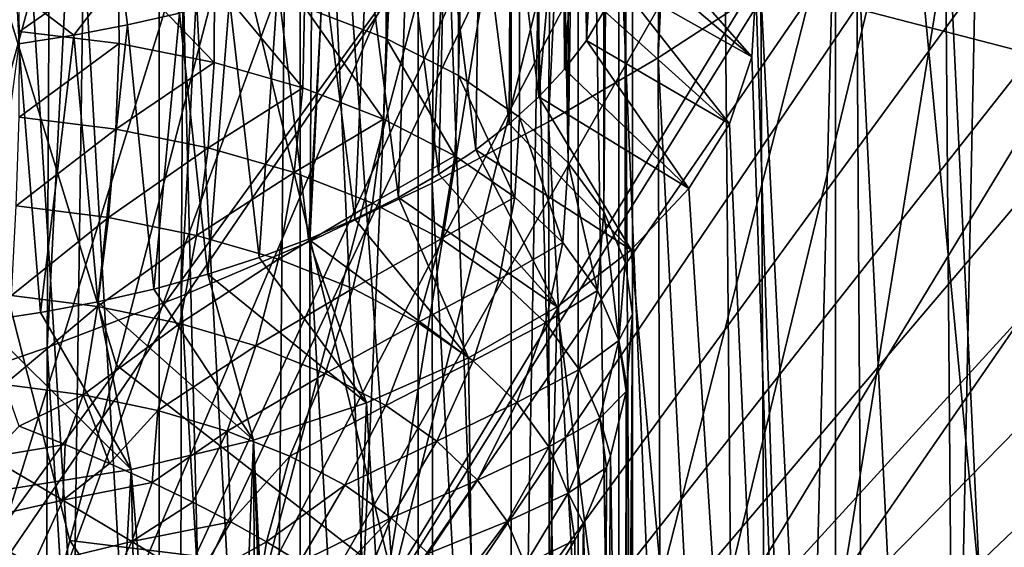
# Model space of a CAD drawing. Header units: metres. Extents: x -109 to 109, y -78 to 121.
# Tile 817 of 1056: x 7.53 to 11.5, y -10.33 to -8.2. Entities that reach past the tile are written whole.
import ezdxf

# ---------------------------------------------------------------- set-up
doc = ezdxf.new("R2010")
doc.units = ezdxf.units.M
doc.layers.add('solid_508554_SW0001', color=7, linetype='CONTINUOUS')

msp = doc.modelspace()

# ---------------------------------------------------------------- linework, layer by layer
at = {"layer": 'solid_508554_SW0001'}
for points in [[(7.105421, 9.139865, -30.369289), (7.701826, -7.646026, -59.443306), (6.703133, -11.294334, -65.76236)], [(6.423145, -19.82156, 39.123894), (8.487958, -20.147076, 38.560081), (7.048951, 4.990737, 25.77706)], [(8.487958, -20.147076, 38.560081), (7.88396, 4.258576, 25.879211), (7.048951, 4.990737, 25.77706)], [(8.487958, -20.147076, 38.560081), (8.700568, 3.531929, 25.949848), (7.88396, 4.258576, 25.879211)], [(10.662516, 3.5998, -27.774361), (10.517192, -8.087629, -20.319765), (10.102932, -8.357568, -20.787312)], [(10.230803, 3.335073, -28.232882), (10.662516, 3.5998, -27.774361), (10.102932, -8.357568, -20.787312)], [(8.487958, -20.147076, 38.560081), (9.499503, 2.811024, 25.989603), (8.700568, 3.531929, 25.949848)], [(10.230803, 3.335073, -28.232882), (10.102932, -8.357568, -20.787312), (9.660861, -8.616367, -21.235565)], [(9.772826, 3.081619, -28.671877), (10.230803, 3.335073, -28.232882), (9.660861, -8.616367, -21.235565)], [(9.772826, 3.081619, -28.671877), (9.660861, -8.616367, -21.235565), (9.192418, -8.863185, -21.663067)], [(9.289764, 2.840088, -29.090221), (9.772826, 3.081619, -28.671877), (9.192418, -8.863185, -21.663067)], [(9.289764, 2.840088, -29.090221), (9.192418, -8.863185, -21.663067), (8.698686, -9.097452, -22.06883)], [(8.782855, 2.6111, -29.486839), (9.289764, 2.840088, -29.090221), (8.698686, -9.097452, -22.06883)], [(8.487958, -20.147076, 38.560081), (10.488172, -20.561333, 37.842564), (9.499503, 2.811024, 25.989603)], [(10.488172, -20.561333, 37.842564), (10.281194, 2.096283, 25.998947), (9.499503, 2.811024, 25.989603)], [(8.782855, 2.6111, -29.486839), (8.698686, -9.097452, -22.06883), (8.181185, -9.318447, -22.451603)], [(8.253401, 2.395243, -29.860714), (8.782855, 2.6111, -29.486839), (8.181185, -9.318447, -22.451603)], [(9.007405, -8.280472, 0.142472), (8.677587, -8.153314, 0.366606), (9.007409, 2.531567, -6.099866)], [(9.007405, -8.280472, 0.142472), (9.007409, 2.531567, -6.099866), (9.298141, 2.37959, -6.359762)], [(8.253401, 2.395243, -29.860714), (8.181185, -9.318447, -22.451603), (7.641208, -9.525617, -22.810432)], [(7.70276, 2.193072, -30.210884), (8.253401, 2.395243, -29.860714), (7.641208, -9.525617, -22.810432)], [(9.298141, -8.429561, -0.119095), (9.007405, -8.280472, 0.142472), (9.298141, 2.37959, -6.359762)], [(9.298141, -8.429561, -0.119095), (9.298141, 2.37959, -6.359762), (9.544158, 2.209029, -6.652291)], [(7.70276, 2.193072, -30.210884), (7.641208, -9.525617, -22.810432), (7.08031, -9.718364, -23.144279)], [(7.132347, 2.005105, -30.536453), (7.70276, 2.193072, -30.210884), (7.08031, -9.718364, -23.144279)], [(9.544153, -8.59761, -0.413066), (9.298141, -8.429561, -0.119095), (9.544158, 2.209029, -6.652291)], [(9.740641, -8.781402, -0.733666), (9.544153, -8.59761, -0.413066), (9.544158, 2.209029, -6.652291)], [(9.740641, -8.781402, -0.733666), (9.544158, 2.209029, -6.652291), (9.740651, 2.023259, -6.971766)], [(10.488172, -20.561333, 37.842564), (11.044369, 1.390028, 25.978125), (10.281194, 2.096283, 25.998947)], [(9.740641, -8.781402, -0.733666), (9.740651, 2.023259, -6.971766), (9.883785, 1.825907, -7.31193)], [(9.883788, -8.977324, -1.07469), (9.740641, -8.781402, -0.733666), (9.883785, 1.825907, -7.31193)], [(9.883788, -8.977324, -1.07469), (9.883785, 1.825907, -7.31193), (9.9708, 1.620785, -7.666199)], [(9.970804, -9.181581, -1.429481), (9.883788, -8.977324, -1.07469), (9.9708, 1.620785, -7.666199)], [(9.970804, -9.181581, -1.429481), (9.9708, 1.620785, -7.666199), (10, 1.411866, -8.027718)], [(9.970804, -9.181581, -1.429481), (10, 1.411866, -8.027718), (10, -9.390191, -1.791147)], [(10, 1.411866, -8.027718), (10, -2.464997, -14.74264), (10, -13.267054, -8.50607)], [(10, -9.390191, -1.791147), (10, 1.411866, -8.027718), (10, -13.267054, -8.50607)], [(10.488172, -20.561333, 37.842564), (12.408564, -21.06118, 36.976807), (11.044369, 1.390028, 25.978125)], [(12.408564, -21.06118, 36.976807), (11.785768, 0.696058, 25.927927), (11.044369, 1.390028, 25.978125)], [(5.75, -1.179039, -37.981754), (5.75, -14.267006, -31.022758), (23.401785, -14.267006, -31.022758)], [(11.492039, -1.179039, -37.981754), (5.75, -1.179039, -37.981754), (23.401785, -14.267006, -31.022758)], [(12.079011, -1.191464, -37.975147), (11.492039, -1.179039, -37.981754), (23.401785, -14.267006, -31.022758)], [(10, -13.267054, -8.50607), (10, -2.464997, -14.74264), (9.945184, -2.986562, -15.648891)], [(7.920087, -9.595634, -56.420124), (8.3873, -7.798312, -53.307072), (5.75, -2.524144, -44.171944)], [(7.732447, -10.302556, -57.64455), (7.920087, -9.595634, -56.420124), (5.75, -2.524144, -44.171944)], [(7.405207, -11.518138, -59.75), (7.732447, -10.302556, -57.64455), (5.75, -2.524144, -44.171944)], [(9.945185, -13.791106, -9.41088), (9.945184, -2.986562, -15.648891), (9.781352, -3.499888, -16.546579)], [(9.945185, -13.791106, -9.41088), (10, -13.267054, -8.50607), (9.945184, -2.986562, -15.648891)], [(9.659669, -3.196356, -41.475849), (5.75, -15.767006, -33.620834), (5.75, -3.196356, -41.475849)], [(9.659669, -3.196356, -41.475849), (10.359494, -3.21484, -41.464298), (5.75, -15.767006, -33.620834)], [(10.359494, -3.21484, -41.464298), (11.057202, -3.269924, -41.429878), (5.75, -15.767006, -33.620834)], [(11.057202, -3.269924, -41.429878), (11.480465, -3.321346, -41.397747), (5.75, -15.767006, -33.620834)], [(11.480465, -3.321346, -41.397747), (11.621875, -3.341582, -41.385101), (5.75, -15.767006, -33.620834)], [(11.621875, -3.341582, -41.385101), (12.181594, -3.436978, -41.325493), (5.75, -15.767006, -33.620834)], [(12.181594, -3.436978, -41.325493), (12.733762, -3.555581, -41.251381), (5.75, -15.767006, -33.620834)], [(9.781353, -14.311862, -10.304278), (9.781352, -3.499888, -16.546579), (9.510423, -3.999196, -17.425598)], [(9.781353, -14.311862, -10.304278), (9.945185, -13.791106, -9.41088), (9.781352, -3.499888, -16.546579)], [(12.733762, -3.555581, -41.251381), (13.2759, -3.696718, -41.163189), (5.75, -15.767006, -33.620834)], [(13.2759, -3.696718, -41.163189), (13.807391, -3.860099, -41.061096), (5.75, -15.767006, -33.620834)], [(13.807391, -3.860099, -41.061096), (14.328628, -4.045819, -40.945045), (5.75, -15.767006, -33.620834)], [(9.510425, -14.823461, -11.176201), (9.510423, -3.999196, -17.425598), (9.135475, -4.479047, -18.276363)], [(9.510425, -14.823461, -11.176201), (9.781353, -14.311862, -10.304278), (9.510423, -3.999196, -17.425598)], [(14.328628, -4.045819, -40.945045), (14.839646, -4.253956, -40.814987), (5.75, -15.767006, -33.620834)], [(14.839646, -4.253956, -40.814987), (15.339787, -4.484349, -40.671021), (5.75, -15.767006, -33.620834)], [(10.496992, -8.080829, 12.003595), (10.81778, -18.136295, -5.412986), (10.81778, -4.380364, 18.412987)], [(10.81778, -4.380364, 18.412987), (10.81778, -18.136295, -5.412986), (12.076401, -17.590994, -4.468494)], [(10.81778, -4.380364, 18.412987), (12.076401, -17.590994, -4.468494), (12.076401, -4.925667, 17.468494)], [(15.339787, -4.484349, -40.671021), (15.827065, -4.736159, -40.513672), (5.75, -15.767006, -33.620834)], [(9.135477, -15.320321, -12.017148), (9.135475, -4.479047, -18.276363), (8.660723, -4.934213, -19.089603)], [(9.135477, -15.320321, -12.017148), (9.510425, -14.823461, -11.176201), (9.135475, -4.479047, -18.276363)], [(13.142879, -4.461488, -52.720451), (12.196505, -8.495215, -59.681755), (10.715122, -8.109167, -59.694595)], [(15.827065, -4.736159, -40.513672), (16.298344, -5.007792, -40.343937), (5.75, -15.767006, -33.620834)], [(8.660724, -15.797026, -12.817954), (8.660723, -4.934213, -19.089603), (8.091475, -5.359737, -19.856447)], [(8.660724, -15.797026, -12.817954), (9.135477, -15.320321, -12.017148), (8.660723, -4.934213, -19.089603)], [(16.298344, -5.007792, -40.343937), (16.7512, -5.297716, -40.162773), (5.75, -15.767006, -33.620834)], [(16.7512, -5.297716, -40.162773), (17.184731, -5.605155, -39.970665), (5.75, -15.767006, -33.620834)], [(8.091476, -16.248369, -13.56989), (8.091475, -5.359737, -19.856447), (7.433901, -5.751083, -20.568727)], [(8.091476, -16.248369, -13.56989), (8.660724, -15.797026, -12.817954), (8.091475, -5.359737, -19.856447)], [(17.184731, -5.605155, -39.970665), (17.992445, -6.271349, -39.554379), (5.75, -15.767006, -33.620834)], [(7.433904, -16.669548, -14.264944), (8.091476, -16.248369, -13.56989), (7.433901, -5.751083, -20.568727)], [(5.913664, -5.877412, 28.135874), (7.810618, -6.185591, 27.602091), (5.7801, -18.569515, 34.904865)], [(7.810618, -6.185591, 27.602091), (7.634212, -18.870733, 34.383137), (5.7801, -18.569515, 34.904865)], [(7.810618, -6.185591, 27.602091), (9.644688, -6.57755, 26.923199), (7.634212, -18.870733, 34.383137)], [(17.992445, -6.271349, -39.554379), (18.366848, -6.630276, -39.330097), (5.75, -15.767006, -33.620834)], [(9.034417, -10.46291, -57.795441), (8.743739, -6.384935, -50.859032), (8.3873, -7.798312, -53.307072)], [(9.034417, -10.46291, -57.795441), (10.02004, -6.516662, -50.963482), (8.743739, -6.384935, -50.859032)], [(9.034417, -10.46291, -57.795441), (11.285318, -6.751131, -51.001472), (10.02004, -6.516662, -50.963482)], [(9.644688, -6.57755, 26.923199), (9.42686, -19.253841, 33.719578), (7.634212, -18.870733, 34.383137)], [(9.644688, -6.57755, 26.923199), (11.401104, -7.050135, 26.104658), (9.42686, -19.253841, 33.719578)], [(18.366848, -6.630276, -39.330097), (18.720562, -7.005466, -39.095654), (5.75, -15.767006, -33.620834)], [(9.034417, -10.46291, -57.795441), (10.330504, -10.708433, -57.843227), (11.285318, -6.751131, -51.001472)], [(10.330504, -10.708433, -57.843227), (12.528066, -7.085795, -50.973091), (11.285318, -6.751131, -51.001472)], [(18.720562, -7.005466, -39.095654), (19.051762, -7.39502, -38.852234), (5.75, -15.767006, -33.620834)], [(11.401104, -7.050135, 26.104658), (11.143609, -19.715752, 32.919525), (9.42686, -19.253841, 33.719578)], [(11.401104, -7.050135, 26.104658), (13.065724, -7.599538, 25.153065), (11.143609, -19.715752, 32.919525)], [(10.330504, -10.708433, -57.843227), (11.603696, -11.055997, -57.821747), (12.528066, -7.085795, -50.973091)], [(9.814279, -8.287801, 10.645103), (9.874725, -7.1974, 10.242975), (9.805149, -7.299491, 10.043849)], [(9.814279, -8.287801, 10.645103), (9.885612, -8.169059, 10.850771), (9.874725, -7.1974, 10.242975)], [(11.676735, -16.306805, -14.234818), (11.2583, -7.517032, -19.331461), (11.583113, -7.217917, -18.813379)], [(9.726499, -8.403495, 10.444715), (9.805149, -7.299491, 10.043849), (9.720619, -7.399411, 9.848955)], [(9.726499, -8.403495, 10.444715), (9.814279, -8.287801, 10.645103), (9.805149, -7.299491, 10.043849)], [(19.051762, -7.39502, -38.852234), (19.3589, -7.797014, -38.60104), (5.75, -15.767006, -33.620834)], [(9.622635, -8.515751, 10.250281), (9.720619, -7.399411, 9.848955), (9.621648, -7.496509, 9.659574)], [(9.622635, -8.515751, 10.250281), (9.726499, -8.403495, 10.444715), (9.720619, -7.399411, 9.848955)], [(9.622635, -8.515751, 10.250281), (9.621648, -7.496509, 9.659574), (9.508826, -7.59024, 9.476759)], [(11.333485, -16.598354, -14.739796), (10.90275, -7.807134, -19.833933), (11.2583, -7.517032, -19.331461)], [(11.676735, -16.306805, -14.234818), (11.333485, -16.598354, -14.739796), (11.2583, -7.517032, -19.331461)], [(9.50295, -8.624245, 10.062366), (9.508826, -7.59024, 9.476759), (9.382667, -7.680225, 9.30124)], [(9.50295, -8.624245, 10.062366), (9.622635, -8.515751, 10.250281), (9.508826, -7.59024, 9.476759)], [(13.065724, -7.599538, 25.153065), (12.770635, -20.252747, 31.989422), (11.143609, -19.715752, 32.919525)], [(9.210267, -7.834829, -59.631809), (6.703133, -11.294334, -65.76236), (7.701826, -7.646026, -59.443306)], [(9.368152, -8.728274, 9.882181), (9.382667, -7.680225, 9.30124), (9.243589, -7.766183, 9.133577)], [(9.368152, -8.728274, 9.882181), (9.50295, -8.624245, 10.062366), (9.382667, -7.680225, 9.30124)], [(9.219281, -8.827077, 9.71105), (9.243589, -7.766183, 9.133577), (9.092054, -7.847806, 8.97438)], [(9.219281, -8.827077, 9.71105), (9.368152, -8.728274, 9.882181), (9.243589, -7.766183, 9.133577)], [(19.3589, -7.797014, -38.60104), (19.896652, -8.631512, -38.079586), (5.75, -15.767006, -33.620834)], [(9.034417, -10.46291, -57.795441), (8.3873, -7.798312, -53.307072), (7.920087, -9.595634, -56.420124)], [(10.480774, -8.354217, 11.530073), (9.996592, -7.802531, 11.485616), (9.976914, -7.925981, 11.271794)], [(10.496992, -8.080829, 12.003595), (9.996592, -7.802531, 11.485616), (10.480774, -8.354217, 11.530073)], [(10.961142, -16.880836, -15.22907), (10.517192, -8.087629, -20.319765), (10.90275, -7.807134, -19.833933)], [(11.333485, -16.598354, -14.739796), (10.961142, -16.880836, -15.22907), (10.90275, -7.807134, -19.833933)], [(9.210267, -7.834829, -59.631809), (6.602909, -11.652555, -66.38282), (6.703133, -11.294334, -65.76236)], [(9.210267, -7.834829, -59.631809), (8.149921, -11.838249, -66.562546), (6.602909, -11.652555, -66.38282)], [(9.210267, -7.834829, -59.631809), (10.715122, -8.109167, -59.694595), (8.149921, -11.838249, -66.562546)], [(9.056827, -8.920372, 9.549459), (9.092054, -7.847806, 8.97438), (8.928686, -7.924709, 8.824383)], [(9.056827, -8.920372, 9.549459), (9.219281, -8.827077, 9.71105), (9.092054, -7.847806, 8.97438)], [(7.528619, -8.25165, 0.930748), (7.520951, -7.925469, 0.774669), (7.927058, -7.974061, 0.685805)], [(8.881233, -9.007865, 9.397916), (8.928686, -7.924709, 8.824383), (8.754304, -7.996478, 8.684394)], [(8.881233, -9.007865, 9.397916), (9.056827, -8.920372, 9.549459), (8.928686, -7.924709, 8.824383)], [(10.480774, -8.354217, 11.530073), (9.976914, -7.925981, 11.271794), (9.939904, -8.048215, 11.060079)], [(7.528619, -8.25165, 0.930748), (7.927058, -7.974061, 0.685805), (7.930331, -8.300588, 0.841261)], [(8.3138, -8.376976, 0.7045), (7.927058, -7.974061, 0.685805), (8.315125, -8.050487, 0.548883)], [(7.930331, -8.300588, 0.841261), (7.927058, -7.974061, 0.685805), (8.3138, -8.376976, 0.7045)], [(8.693776, -9.088891, 9.257575), (8.754304, -7.996478, 8.684394), (8.569798, -8.062744, 8.555146)], [(8.693776, -9.088891, 9.257575), (8.881233, -9.007865, 9.397916), (8.754304, -7.996478, 8.684394)], [(7.516132, -8.089678, 7.934865), (7.747822, -8.26721, 8.156342), (7.937796, -8.017879, 8.074742)], [(7.937796, -8.017879, 8.074742), (7.747822, -8.26721, 8.156342), (7.964112, -8.225662, 8.237378)], [(7.937796, -8.017879, 8.074742), (7.964112, -8.225662, 8.237378), (8.173828, -8.177587, 8.331146)], [(8.3138, -8.376976, 0.7045), (8.315125, -8.050487, 0.548883), (8.671544, -8.479334, 0.523024)], [(8.671544, -8.479334, 0.523024), (8.315125, -8.050487, 0.548883), (8.677587, -8.153314, 0.366606)], [(10.390333, -8.623442, 11.063761), (9.939904, -8.048215, 11.060079), (9.885612, -8.169059, 10.850771)], [(10.480774, -8.354217, 11.530073), (9.939904, -8.048215, 11.060079), (10.390333, -8.623442, 11.063761)], [(7.516132, -8.089678, 7.934865), (7.52594, -8.302042, 8.088403), (7.747822, -8.26721, 8.156342)], [(8.495673, -9.16296, 9.129283), (8.569798, -8.062744, 8.555146), (8.376022, -8.123201, 8.437226)], [(8.495673, -9.16296, 9.129283), (8.693776, -9.088891, 9.257575), (8.569798, -8.062744, 8.555146)], [(10.560661, -17.153526, -15.701384), (10.102932, -8.357568, -20.787312), (10.517192, -8.087629, -20.319765)], [(10.496992, -8.080829, 12.003595), (10.480774, -8.354217, 11.530073), (10.81778, -18.136295, -5.412986)], [(10.961142, -16.880836, -15.22907), (10.560661, -17.153526, -15.701384), (10.517192, -8.087629, -20.319765)], [(10.715122, -8.109167, -59.694595), (9.690278, -12.123643, -66.634407), (8.149921, -11.838249, -66.562546)], [(8.287504, -9.229877, 9.013378), (8.376022, -8.123201, 8.437226), (8.173828, -8.177587, 8.331146)], [(8.287504, -9.229877, 9.013378), (8.495673, -9.16296, 9.129283), (8.376022, -8.123201, 8.437226)], [(10.715122, -8.109167, -59.694595), (12.196505, -8.495215, -59.681755), (9.690278, -12.123643, -66.634407)], [(8.671544, -8.479334, 0.523024), (8.677587, -8.153314, 0.366606), (8.996798, -8.605619, 0.30052)], [(8.996798, -8.605619, 0.30052), (8.677587, -8.153314, 0.366606), (9.007405, -8.280472, 0.142472)], [(10.390333, -8.623442, 11.063761), (9.885612, -8.169059, 10.850771), (9.814279, -8.287801, 10.645103)], [(8.069982, -9.289377, 8.910322), (8.173828, -8.177587, 8.331146), (7.964112, -8.225662, 8.237378)], [(8.069982, -9.289377, 8.910322), (8.287504, -9.229877, 9.013378), (8.173828, -8.177587, 8.331146)], [(7.528619, -8.25165, 0.930748), (7.930331, -8.300588, 0.841261), (7.527033, -8.597133, 1.039025)], [(7.844829, -9.340976, 8.820951), (7.964112, -8.225662, 8.237378), (7.747822, -8.26721, 8.156342)], [(7.844829, -9.340976, 8.820951), (8.069982, -9.289377, 8.910322), (7.964112, -8.225662, 8.237378)], [(7.613352, -9.384416, 8.745711), (7.747822, -8.26721, 8.156342), (7.52594, -8.302042, 8.088403)], [(7.613352, -9.384416, 8.745711), (7.844829, -9.340976, 8.820951), (7.747822, -8.26721, 8.156342)], [(8.996798, -8.605619, 0.30052), (9.007405, -8.280472, 0.142472), (9.283241, -8.753365, 0.041296)], [(9.283241, -8.753365, 0.041296), (9.007405, -8.280472, 0.142472), (9.298141, -8.429561, -0.119095)], [(10.227039, -8.884482, 10.611625), (9.814279, -8.287801, 10.645103), (9.726499, -8.403495, 10.444715)], [(10.390333, -8.623442, 11.063761), (9.814279, -8.287801, 10.645103), (10.227039, -8.884482, 10.611625)], [(7.375865, -9.419634, 8.684711), (7.613352, -9.384416, 8.745711), (7.52594, -8.302042, 8.088403)], [(7.930331, -8.300588, 0.841261), (7.917374, -8.645512, 0.950507), (7.527033, -8.597133, 1.039025)], [(7.930331, -8.300588, 0.841261), (8.3138, -8.376976, 0.7045), (7.917374, -8.645512, 0.950507)], [(10.133072, -17.415726, -16.155523), (9.660861, -8.616367, -21.235565), (10.102932, -8.357568, -20.787312)], [(10.560661, -17.153526, -15.701384), (10.133072, -17.415726, -16.155523), (10.102932, -8.357568, -20.787312)], [(10.480774, -8.354217, 11.530073), (10.390333, -8.623442, 11.063761), (10.81778, -18.136295, -5.412986)], [(8.3138, -8.376976, 0.7045), (8.289556, -8.720507, 0.816223), (7.917374, -8.645512, 0.950507)], [(8.3138, -8.376976, 0.7045), (8.671544, -8.479334, 0.523024), (8.289556, -8.720507, 0.816223)], [(10.227039, -8.884482, 10.611625), (9.726499, -8.403495, 10.444715), (9.622635, -8.515751, 10.250281)], [(9.283241, -8.753365, 0.041296), (9.298141, -8.429561, -0.119095), (9.525431, -8.919707, -0.249634)], [(9.525431, -8.919707, -0.249634), (9.298141, -8.429561, -0.119095), (9.544153, -8.59761, -0.413066)], [(8.671544, -8.479334, 0.523024), (8.636384, -8.820585, 0.638726), (8.289556, -8.720507, 0.816223)], [(8.671544, -8.479334, 0.523024), (8.996798, -8.605619, 0.30052), (8.636384, -8.820585, 0.638726)], [(9.994531, -9.131505, 10.183769), (9.622635, -8.515751, 10.250281), (9.50295, -8.624245, 10.062366)], [(10.227039, -8.884482, 10.611625), (9.622635, -8.515751, 10.250281), (9.994531, -9.131505, 10.183769)], [(12.196505, -8.495215, -59.681755), (11.206766, -12.522927, -66.627831), (9.690278, -12.123643, -66.634407)], [(12.196505, -8.495215, -59.681755), (13.642312, -8.990166, -59.59317), (11.206766, -12.522927, -66.627831)], [(7.527033, -8.597133, 1.039025), (7.917374, -8.645512, 0.950507), (7.516214, -8.954348, 1.097037)], [(8.996798, -8.605619, 0.30052), (8.95139, -8.943757, 0.421684), (8.636384, -8.820585, 0.638726)], [(8.996798, -8.605619, 0.30052), (9.283241, -8.753365, 0.041296), (8.95139, -8.943757, 0.421684)], [(9.525431, -8.919707, -0.249634), (9.544153, -8.59761, -0.413066), (9.718791, -9.101402, -0.566555)], [(9.718791, -9.101402, -0.566555), (9.544153, -8.59761, -0.413066), (9.740641, -8.781402, -0.733666)], [(19.896652, -8.631512, -38.079586), (20.330898, -9.503421, -37.534756), (5.75, -15.767006, -33.620834)], [(7.917374, -8.645512, 0.950507), (7.888417, -9.001287, 1.011015), (7.516214, -8.954348, 1.097037)], [(7.917374, -8.645512, 0.950507), (8.289556, -8.720507, 0.816223), (7.888417, -9.001287, 1.011015)], [(9.679471, -17.666759, -16.590326), (9.192418, -8.863185, -21.663067), (9.660861, -8.616367, -21.235565)], [(9.994531, -9.131505, 10.183769), (9.50295, -8.624245, 10.062366), (9.368152, -8.728274, 9.882181)], [(10.133072, -17.415726, -16.155523), (9.679471, -17.666759, -16.590326), (9.660861, -8.616367, -21.235565)], [(10.390333, -8.623442, 11.063761), (10.227039, -8.884482, 10.611625), (10.81778, -18.136295, -5.412986)], [(8.289556, -8.720507, 0.816223), (8.242861, -9.073548, 0.881526), (7.888417, -9.001287, 1.011015)], [(8.289556, -8.720507, 0.816223), (8.636384, -8.820585, 0.638726), (8.242861, -9.073548, 0.881526)], [(9.696388, -9.360734, 9.786733), (9.368152, -8.728274, 9.882181), (9.219281, -8.827077, 9.71105)], [(9.994531, -9.131505, 10.183769), (9.368152, -8.728274, 9.882181), (9.696388, -9.360734, 9.786733)], [(9.283241, -8.753365, 0.041296), (9.228555, -9.087582, 0.16931), (8.95139, -8.943757, 0.421684)], [(9.283241, -8.753365, 0.041296), (9.525431, -8.919707, -0.249634), (9.228555, -9.087582, 0.16931)], [(9.718791, -9.101402, -0.566555), (9.740641, -8.781402, -0.733666), (9.859529, -9.29496, -0.903455)], [(9.859529, -9.29496, -0.903455), (9.740641, -8.781402, -0.733666), (9.883788, -8.977324, -1.07469)], [(8.636384, -8.820585, 0.638726), (8.572767, -9.169577, 0.711076), (8.242861, -9.073548, 0.881526)], [(8.636384, -8.820585, 0.638726), (8.95139, -8.943757, 0.421684), (8.572767, -9.169577, 0.711076)], [(9.696388, -9.360734, 9.786733), (9.219281, -8.827077, 9.71105), (9.056827, -8.920372, 9.549459)], [(9.201024, -17.905983, -17.004675), (8.698686, -9.097452, -22.06883), (9.192418, -8.863185, -21.663067)], [(9.679471, -17.666759, -16.590326), (9.201024, -17.905983, -17.004675), (9.192418, -8.863185, -21.663067)], [(10.227039, -8.884482, 10.611625), (9.994531, -9.131505, 10.183769), (10.81778, -18.136295, -5.412986)], [(9.33898, -9.567246, 9.429044), (9.056827, -8.920372, 9.549459), (8.881233, -9.007865, 9.397916)], [(9.696388, -9.360734, 9.786733), (9.056827, -8.920372, 9.549459), (9.33898, -9.567246, 9.429044)], [(9.525431, -8.919707, -0.249634), (9.462711, -9.249275, -0.11352), (9.228555, -9.087582, 0.16931)], [(9.525431, -8.919707, -0.249634), (9.718791, -9.101402, -0.566555), (9.462711, -9.249275, -0.11352)], [(7.516214, -8.954348, 1.097037), (7.888417, -9.001287, 1.011015), (7.496389, -9.315802, 1.103569)], [(8.95139, -8.943757, 0.421684), (8.872073, -9.287466, 0.503247), (8.572767, -9.169577, 0.711076)], [(8.95139, -8.943757, 0.421684), (9.228555, -9.087582, 0.16931), (8.872073, -9.287466, 0.503247)], [(7.888417, -9.001287, 1.011015), (7.844068, -9.360452, 1.021514), (7.496389, -9.315802, 1.103569)], [(7.888417, -9.001287, 1.011015), (8.242861, -9.073548, 0.881526), (7.844068, -9.360452, 1.021514)], [(9.33898, -9.567246, 9.429044), (8.881233, -9.007865, 9.397916), (8.693776, -9.088891, 9.257575)], [(9.859529, -9.29496, -0.903455), (9.883788, -8.977324, -1.07469), (9.945133, -9.496648, -1.253751)], [(9.945133, -9.496648, -1.253751), (9.883788, -8.977324, -1.07469), (9.970804, -9.181581, -1.429481)], [(13.642312, -8.990166, -59.59317), (12.686984, -13.03319, -66.542656), (11.206766, -12.522927, -66.627831)], [(8.242861, -9.073548, 0.881526), (8.174696, -9.428697, 0.899038), (7.844068, -9.360452, 1.021514)], [(8.242861, -9.073548, 0.881526), (8.572767, -9.169577, 0.711076), (8.174696, -9.428697, 0.899038)], [(9.228555, -9.087582, 0.16931), (9.13516, -9.42485, 0.262086), (8.872073, -9.287466, 0.503247)], [(9.228555, -9.087582, 0.16931), (9.462711, -9.249275, -0.11352), (9.13516, -9.42485, 0.262086)], [(8.698957, -18.132782, -17.397505), (8.181185, -9.318447, -22.451603), (8.698686, -9.097452, -22.06883)], [(8.928278, -9.747631, 9.116608), (8.693776, -9.088891, 9.257575), (8.495673, -9.16296, 9.129283)], [(9.33898, -9.567246, 9.429044), (8.693776, -9.088891, 9.257575), (8.928278, -9.747631, 9.116608)], [(9.201024, -17.905983, -17.004675), (8.698957, -18.132782, -17.397505), (8.698686, -9.097452, -22.06883)], [(9.718791, -9.101402, -0.566555), (9.649535, -9.425714, -0.421267), (9.462711, -9.249275, -0.11352)], [(9.718791, -9.101402, -0.566555), (9.859529, -9.29496, -0.903455), (9.649535, -9.425714, -0.421267)], [(8.928278, -9.747631, 9.116608), (8.495673, -9.16296, 9.129283), (8.287504, -9.229877, 9.013378)], [(9.994531, -9.131505, 10.183769), (9.696388, -9.360734, 9.786733), (10.81778, -18.136295, -5.412986)], [(8.572767, -9.169577, 0.711076), (8.482027, -9.518988, 0.738554), (8.174696, -9.428697, 0.899038)], [(8.572767, -9.169577, 0.711076), (8.872073, -9.287466, 0.503247), (8.482027, -9.518988, 0.738554)], [(9.945133, -9.496648, -1.253751), (9.970804, -9.181581, -1.429481), (10, -9.390191, -1.791147)], [(8.472764, -9.89817, 8.855866), (8.287504, -9.229877, 9.013378), (8.069982, -9.289377, 8.910322)], [(8.928278, -9.747631, 9.116608), (8.287504, -9.229877, 9.013378), (8.472764, -9.89817, 8.855866)], [(9.462711, -9.249275, -0.11352), (9.357232, -9.579069, -0.007752), (9.13516, -9.42485, 0.262086)], [(9.462711, -9.249275, -0.11352), (9.649535, -9.425714, -0.421267), (9.357232, -9.579069, -0.007752)], [(7.496389, -9.315802, 1.103569), (7.844068, -9.360452, 1.021514), (7.467974, -9.673915, 1.058483)], [(8.174561, -18.346577, -17.767807), (7.641208, -9.525617, -22.810432), (8.181185, -9.318447, -22.451603)], [(8.472764, -9.89817, 8.855866), (8.069982, -9.289377, 8.910322), (7.844829, -9.340976, 8.820951)], [(8.698957, -18.132782, -17.397505), (8.174561, -18.346577, -17.767807), (8.181185, -9.318447, -22.451603)], [(8.872073, -9.287466, 0.503247), (8.760508, -9.629538, 0.543498), (8.482027, -9.518988, 0.738554)], [(8.872073, -9.287466, 0.503247), (9.13516, -9.42485, 0.262086), (8.760508, -9.629538, 0.543498)], [(9.859529, -9.29496, -0.903455), (9.785444, -9.613504, -0.748161), (9.649535, -9.425714, -0.421267)], [(9.859529, -9.29496, -0.903455), (9.945133, -9.496648, -1.253751), (9.785444, -9.613504, -0.748161)], [(7.844068, -9.360452, 1.021514), (7.785255, -9.715472, 0.981786), (7.467974, -9.673915, 1.058483)], [(7.979781, -10.016441, 8.651015), (7.844829, -9.340976, 8.820951), (7.613352, -9.384416, 8.745711)], [(7.844068, -9.360452, 1.021514), (8.174696, -9.428697, 0.899038), (7.785255, -9.715472, 0.981786)], [(8.472764, -9.89817, 8.855866), (7.844829, -9.340976, 8.820951), (7.979781, -10.016441, 8.651015)], [(9.696388, -9.360734, 9.786733), (9.33898, -9.567246, 9.429044), (9.461201, -18.619303, -6.24958)], [(9.696388, -9.360734, 9.786733), (9.461201, -18.619303, -6.24958), (10.81778, -18.136295, -5.412986)], [(7.979781, -10.016441, 8.651015), (7.613352, -9.384416, 8.745711), (7.375865, -9.419634, 8.684711)], [(9.945133, -9.496648, -1.253751), (10, -9.390191, -1.791147), (9.977771, -9.678271, -1.624823)], [(9.970571, -13.598278, -8.314838), (10, -9.390191, -1.791147), (10, -13.267054, -8.50607)], [(9.977771, -9.678271, -1.624823), (10, -9.390191, -1.791147), (9.970571, -13.598278, -8.314838)], [(7.979781, -10.016441, 8.651015), (7.375865, -9.419634, 8.684711), (7.458695, -10.100036, 8.506226)], [(8.174696, -9.428697, 0.899038), (8.086491, -9.778503, 0.868393), (7.785255, -9.715472, 0.981786)], [(8.174696, -9.428697, 0.899038), (8.482027, -9.518988, 0.738554), (8.086491, -9.778503, 0.868393)], [(9.13516, -9.42485, 0.262086), (9.005017, -9.758095, 0.317679), (8.760508, -9.629538, 0.543498)], [(9.13516, -9.42485, 0.262086), (9.357232, -9.579069, -0.007752), (9.005017, -9.758095, 0.317679)], [(9.649535, -9.425714, -0.421267), (9.534287, -9.747175, -0.301001), (9.357232, -9.579069, -0.007752)], [(9.649535, -9.425714, -0.421267), (9.785444, -9.613504, -0.748161), (9.534287, -9.747175, -0.301001)], [(20.330898, -9.503421, -37.534756), (20.661522, -10.411524, -36.967312), (5.75, -15.767006, -33.620834)], [(8.482027, -9.518988, 0.738554), (8.366068, -9.86149, 0.720585), (8.086491, -9.778503, 0.868393)], [(8.482027, -9.518988, 0.738554), (8.760508, -9.629538, 0.543498), (8.366068, -9.86149, 0.720585)], [(9.945133, -9.496648, -1.253751), (9.868085, -9.809105, -1.087862), (9.785444, -9.613504, -0.748161)], [(9.945133, -9.496648, -1.253751), (9.97384, -9.702583, -1.610787), (9.868085, -9.809105, -1.087862)], [(9.945133, -9.496648, -1.253751), (9.977771, -9.678271, -1.624823), (9.97384, -9.702583, -1.610787)], [(7.629179, -18.546818, -18.114634), (7.08031, -9.718364, -23.144279), (7.641208, -9.525617, -22.810432)], [(8.174561, -18.346577, -17.767807), (7.629179, -18.546818, -18.114634), (7.641208, -9.525617, -22.810432)], [(9.034417, -10.46291, -57.795441), (7.920087, -9.595634, -56.420124), (7.732447, -10.302556, -57.64455)], [(9.33898, -9.567246, 9.429044), (8.928278, -9.747631, 9.116608), (9.461201, -18.619303, -6.24958)], [(9.357232, -9.579069, -0.007752), (9.211207, -9.90217, 0.065453), (9.005017, -9.758095, 0.317679)], [(9.357232, -9.579069, -0.007752), (9.534287, -9.747175, -0.301001), (9.211207, -9.90217, 0.065453)], [(8.760508, -9.629538, 0.543498), (8.619036, -9.962798, 0.541592), (8.366068, -9.86149, 0.720585)], [(8.760508, -9.629538, 0.543498), (9.005017, -9.758095, 0.317679), (8.619036, -9.962798, 0.541592)], [(9.785444, -9.613504, -0.748161), (9.663019, -9.925933, -0.612233), (9.534287, -9.747175, -0.301001)], [(9.785444, -9.613504, -0.748161), (9.868085, -9.809105, -1.087862), (9.663019, -9.925933, -0.612233)], [(7.467974, -9.673915, 1.058483), (7.785255, -9.715472, 0.981786), (7.527971, -9.842305, 1.006029)], [(9.97384, -9.702583, -1.610787), (9.977771, -9.678271, -1.624823), (9.970571, -13.598278, -8.314838)], [(7.629179, -18.546818, -18.114634), (7.064215, -18.732988, -18.437092), (7.08031, -9.718364, -23.144279)], [(7.785255, -9.715472, 0.981786), (7.713262, -9.916293, 0.944085), (7.527971, -9.842305, 1.006029)], [(7.785255, -9.715472, 0.981786), (7.892464, -9.991848, 0.868254), (7.713262, -9.916293, 0.944085)], [(7.785255, -9.715472, 0.981786), (8.086491, -9.778503, 0.868393), (7.892464, -9.991848, 0.868254)], [(9.868085, -9.809105, -1.087862), (9.97384, -9.702583, -1.610787), (9.911475, -9.961233, -1.461455)], [(9.911475, -9.961233, -1.461455), (9.97384, -9.702583, -1.610787), (9.969205, -13.60583, -8.310478)], [(9.97384, -9.702583, -1.610787), (9.970571, -13.598278, -8.314838), (9.969205, -13.60583, -8.310478)], [(8.928278, -9.747631, 9.116608), (8.472764, -9.89817, 8.855866), (8.722578, -14.918643, 0.160152)], [(9.005017, -9.758095, 0.317679), (8.840855, -10.080327, 0.334923), (8.619036, -9.962798, 0.541592)], [(8.928278, -9.747631, 9.116608), (8.722578, -14.918643, 0.160152), (9.461201, -18.619303, -6.24958)], [(9.005017, -9.758095, 0.317679), (9.211207, -9.90217, 0.065453), (8.840855, -10.080327, 0.334923)], [(9.534287, -9.747175, -0.301001), (9.375467, -10.059044, -0.208278), (9.211207, -9.90217, 0.065453)], [(9.534287, -9.747175, -0.301001), (9.663019, -9.925933, -0.612233), (9.375467, -10.059044, -0.208278)], [(8.086491, -9.778503, 0.868393), (8.064109, -10.069173, 0.779086), (7.892464, -9.991848, 0.868254)], [(8.086491, -9.778503, 0.868393), (8.366068, -9.86149, 0.720585), (8.064109, -10.069173, 0.779086)], [(7.408147, -9.96684, 0.997939), (7.527971, -9.842305, 1.006029), (7.713262, -9.916293, 0.944085)], [(9.868085, -9.809105, -1.087862), (9.741267, -10.112049, -0.935458), (9.663019, -9.925933, -0.612233)], [(9.868085, -9.809105, -1.087862), (9.895796, -10.008756, -1.434018), (9.741267, -10.112049, -0.935458)], [(9.868085, -9.809105, -1.087862), (9.911475, -9.961233, -1.461455), (9.895796, -10.008756, -1.434018)], [(8.366068, -9.86149, 0.720585), (8.227137, -10.147731, 0.677366), (8.064109, -10.069173, 0.779086)], [(8.366068, -9.86149, 0.720585), (8.381123, -10.227438, 0.563529), (8.227137, -10.147731, 0.677366)], [(8.366068, -9.86149, 0.720585), (8.619036, -9.962798, 0.541592), (8.381123, -10.227438, 0.563529)], [(7.703175, -10.140572, 0.883781), (7.408147, -9.96684, 0.997939), (7.713262, -9.916293, 0.944085)], [(7.703175, -10.140572, 0.883781), (7.713262, -9.916293, 0.944085), (7.892464, -9.991848, 0.868254)], [(8.472764, -9.89817, 8.855866), (7.979781, -10.016441, 8.651015), (8.308272, -14.09659, 1.58399)], [(8.472764, -9.89817, 8.855866), (8.308272, -14.09659, 1.58399), (8.499794, -14.289085, 1.250579)], [(8.472764, -9.89817, 8.855866), (8.499794, -14.289085, 1.250579), (8.633987, -14.492667, 0.897964)], [(8.472764, -9.89817, 8.855866), (8.633987, -14.492667, 0.897964), (8.708902, -14.704378, 0.53127)], [(8.472764, -9.89817, 8.855866), (8.708902, -14.704378, 0.53127), (8.722578, -14.918643, 0.160152)], [(9.211207, -9.90217, 0.065453), (9.027698, -10.211802, 0.104558), (8.840855, -10.080327, 0.334923)], [(9.211207, -9.90217, 0.065453), (9.375467, -10.059044, -0.208278), (9.027698, -10.211802, 0.104558)], [(9.663019, -9.925933, -0.612233), (9.494822, -10.225691, -0.49852), (9.375467, -10.059044, -0.208278)], [(9.663019, -9.925933, -0.612233), (9.741267, -10.112049, -0.935458), (9.494822, -10.225691, -0.49852)], [(9.911475, -9.961233, -1.461455), (9.969205, -13.60583, -8.310478), (9.882977, -13.921703, -8.128108)], [(9.895796, -10.008756, -1.434018), (9.911475, -9.961233, -1.461455), (9.882977, -13.921703, -8.128108)], [(7.293872, -10.232722, 0.988456), (7.408147, -9.96684, 0.997939), (7.703175, -10.140572, 0.883781)], [(7.703175, -10.140572, 0.883781), (7.892464, -9.991848, 0.868254), (8.064109, -10.069173, 0.779086)], [(8.619036, -9.962798, 0.541592), (8.525125, -10.308368, 0.43805), (8.381123, -10.227438, 0.563529)], [(8.619036, -9.962798, 0.541592), (8.840855, -10.080327, 0.334923), (8.525125, -10.308368, 0.43805)], [(7.979781, -10.016441, 8.651015), (7.458695, -10.100036, 8.506226), (7.77206, -13.762708, 2.162291)], [(7.979781, -10.016441, 8.651015), (7.77206, -13.762708, 2.162291), (8.064473, -13.920247, 1.889425)], [(7.979781, -10.016441, 8.651015), (8.064473, -13.920247, 1.889425), (8.308272, -14.09659, 1.58399)], [(9.741267, -10.112049, -0.935458), (9.895796, -10.008756, -1.434018), (9.802295, -10.234039, -1.303951)], [(9.802295, -10.234039, -1.303951), (9.895796, -10.008756, -1.434018), (9.877458, -13.936585, -8.119516)], [(9.895796, -10.008756, -1.434018), (9.882977, -13.921703, -8.128108), (9.877458, -13.936585, -8.119516)], [(7.98222, -10.306915, 0.730627), (7.703175, -10.140572, 0.883781), (8.064109, -10.069173, 0.779086)], [(7.98222, -10.306915, 0.730627), (8.064109, -10.069173, 0.779086), (8.227137, -10.147731, 0.677366)], [(8.840855, -10.080327, 0.334923), (8.658375, -10.389998, 0.301628), (8.525125, -10.308368, 0.43805)], [(8.840855, -10.080327, 0.334923), (9.027698, -10.211802, 0.104558), (8.658375, -10.389998, 0.301628)], [(9.375467, -10.059044, -0.208278), (9.176405, -10.354779, -0.145044), (9.027698, -10.211802, 0.104558)], [(9.375467, -10.059044, -0.208278), (9.494822, -10.225691, -0.49852), (9.176405, -10.354779, -0.145044)], [(7.458695, -10.100036, 8.506226), (7.438425, -13.62795, 2.395699), (7.77206, -13.762708, 2.162291)], [(9.741267, -10.112049, -0.935458), (9.56734, -10.399126, -0.799735), (9.494822, -10.225691, -0.49852)], [(9.741267, -10.112049, -0.935458), (9.767505, -10.301957, -1.264738), (9.56734, -10.399126, -0.799735)], [(9.741267, -10.112049, -0.935458), (9.802295, -10.234039, -1.303951), (9.767505, -10.301957, -1.264738)], [(7.58282, -10.403934, 0.882731), (7.293872, -10.232722, 0.988456), (7.703175, -10.140572, 0.883781)], [(7.58282, -10.403934, 0.882731), (7.703175, -10.140572, 0.883781), (7.98222, -10.306915, 0.730627)], [(7.98222, -10.306915, 0.730627), (8.227137, -10.147731, 0.677366), (8.381123, -10.227438, 0.563529)], [(7.189845, -10.50115, 1.019542), (7.293872, -10.232722, 0.988456), (7.58282, -10.403934, 0.882731)], [(8.241415, -10.465401, 0.540037), (7.98222, -10.306915, 0.730627), (8.381123, -10.227438, 0.563529)], [(8.241415, -10.465401, 0.540037), (8.381123, -10.227438, 0.563529), (8.525125, -10.308368, 0.43805)], [(9.027698, -10.211802, 0.104558), (8.780268, -10.471968, 0.154941), (8.658375, -10.389998, 0.301628)], [(9.027698, -10.211802, 0.104558), (8.889985, -10.553992, -0.001138), (8.780268, -10.471968, 0.154941)], [(9.027698, -10.211802, 0.104558), (9.176405, -10.354779, -0.145044), (8.889985, -10.553992, -0.001138)], [(9.494822, -10.225691, -0.49852), (9.284379, -10.506493, -0.409407), (9.176405, -10.354779, -0.145044)], [(9.494822, -10.225691, -0.49852), (9.56734, -10.399126, -0.799735), (9.284379, -10.506493, -0.409407)], [(9.802295, -10.234039, -1.303951), (9.877458, -13.936585, -8.119516), (9.73928, -14.229717, -7.950276)], [(9.767505, -10.301957, -1.264738), (9.802295, -10.234039, -1.303951), (9.73928, -14.229717, -7.950276)], [(8.602108, -11.589325, -59.769997), (7.732447, -10.302556, -57.64455), (7.405207, -11.518138, -59.75)], [(7.855841, -10.567342, 0.737504), (7.58282, -10.403934, 0.882731), (7.98222, -10.306915, 0.730627)], [(8.602108, -11.589325, -59.769997), (9.034417, -10.46291, -57.795441), (7.732447, -10.302556, -57.64455)], [(7.855841, -10.567342, 0.737504), (7.98222, -10.306915, 0.730627), (8.241415, -10.465401, 0.540037)], [(8.476801, -10.615014, 0.314025), (8.241415, -10.465401, 0.540037), (8.525125, -10.308368, 0.43805)], [(8.476801, -10.615014, 0.314025), (8.525125, -10.308368, 0.43805), (8.658375, -10.389998, 0.301628)], [(9.56734, -10.399126, -0.799735), (9.767505, -10.301957, -1.264738), (9.652171, -10.491835, -1.155113)], [(9.652171, -10.491835, -1.155113), (9.767505, -10.301957, -1.264738), (9.727021, -14.250813, -7.938097)], [(9.767505, -10.301957, -1.264738), (9.73928, -14.229717, -7.950276), (9.727021, -14.250813, -7.938097)]]:
    msp.add_3dface(points, dxfattribs=at)

doc.saveas('drawing.dxf')
